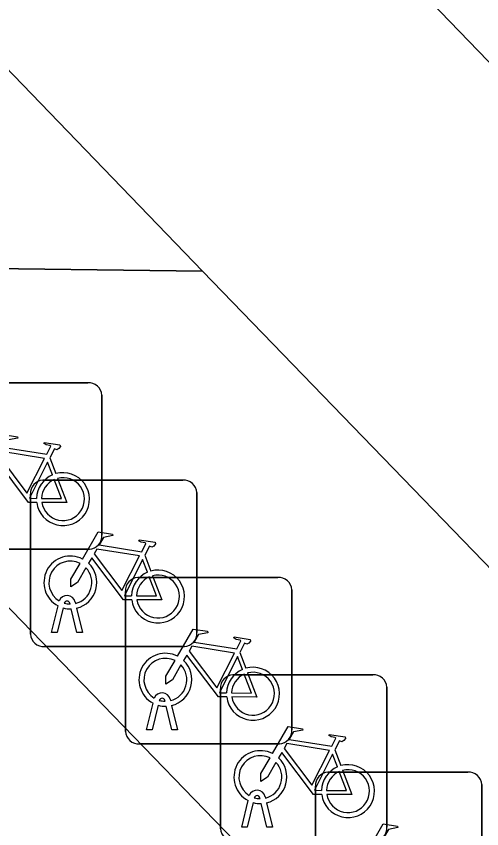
# Model space of a CAD drawing. Extents: x 161087 to 161926, y 382572 to 383873.
# Drawn here: x 161240.882 to 161243.68, y 383149.88 to 383154.761 of the extents above; entities that cross this region are included whole.
import ezdxf

# ---------------------------------------------------------------- set-up
doc = ezdxf.new("R2010")
doc.units = 0
for name, color, linetype in [('IMGEO_Berm_groen', 7, 'Continuous'), ('IMGEO_Berm_open', 7, 'Continuous'), ('IMGEO_Fietsenrek', 7, 'Continuous'), ('IMGEO_Fietspad_gesloten', 7, 'Continuous'), ('IMGEO_Voetgangersgebied_open', 7, 'Continuous')]:
    doc.layers.add(name, color=color, linetype=linetype)

msp = doc.modelspace()

# ---------------------------------------------------------------- linework, layer by layer
at = {"layer": 'IMGEO_Berm_groen'}
msp.add_lwpolyline([(161238.837, 383153.269), (161237.96, 383154.174), (161236.492, 383152.832), (161237.305, 383152.019), (161245.035, 383144.043), (161246.469, 383145.394)], close=True, dxfattribs=at)
at = {"layer": 'IMGEO_Berm_open'}
msp.add_lwpolyline([(161247.064, 383148.001), (161242.001, 383153.229), (161238.837, 383153.269), (161246.469, 383145.394), (161245.035, 383144.043), (161249.891, 383139.013), (161252.834, 383141.869)], close=True, dxfattribs=at)
at = {"layer": 'IMGEO_Fietsenrek'}
for p, q in [((161240.4709, 383152.5585), (161241.3118, 383152.5585)), ((161241.3118, 383152.5585), (161240.4709, 383152.5585)), ((161241.3955, 383152.4841), (161241.3955, 383151.6432)), ((161241.3955, 383151.6432), (161241.3955, 383152.4841)), ((161241.0832, 383152.1082), (161241.1195, 383152.013)), ((161241.0419, 383151.9735), (161241.8828, 383151.9735)), ((161241.8828, 383151.9735), (161241.0419, 383151.9735)), ((161241.9665, 383151.8991), (161241.9665, 383151.0582)), ((161241.9665, 383151.0582), (161241.9665, 383151.8991)), ((161240.9675, 383151.0489), (161240.9675, 383151.8898)), ((161240.9675, 383151.8898), (161240.9675, 383151.0489)), ((161241.3211, 383151.5595), (161240.4802, 383151.5595)), ((161240.4802, 383151.5595), (161241.3211, 383151.5595)), ((161241.6542, 383151.5232), (161241.6905, 383151.428)), ((161241.6129, 383151.3895), (161242.4538, 383151.3895)), ((161242.4538, 383151.3895), (161241.6129, 383151.3895)), ((161242.5375, 383151.3151), (161242.5375, 383150.4742)), ((161242.5375, 383150.4742), (161242.5375, 383151.3151)), ((161241.5385, 383150.4649), (161241.5385, 383151.3058)), ((161241.5385, 383151.3058), (161241.5385, 383150.4649)), ((161241.0945, 383151.0583), (161241.1328, 383151.2183)), ((161241.2049, 383151.2299), (161241.2039, 383151.2342)), ((161241.2356, 383151.2414), (161241.2374, 383151.2335)), ((161241.1632, 383151.2061), (161241.1279, 383151.0583)), ((161241.246, 383151.0583), (161241.2121, 383151.2)), ((161241.2444, 383151.2043), (161241.2794, 383151.0583)), ((161241.1279, 383151.0583), (161241.0945, 383151.0583)), ((161241.2794, 383151.0583), (161241.246, 383151.0583)), ((161241.8921, 383150.9745), (161241.0512, 383150.9745)), ((161241.0512, 383150.9745), (161241.8921, 383150.9745)), ((161242.2252, 383150.9392), (161242.2615, 383150.844)), ((161242.1839, 383150.8045), (161243.0248, 383150.8045)), ((161243.0248, 383150.8045), (161242.1839, 383150.8045)), ((161242.1095, 383149.8799), (161242.1095, 383150.7208)), ((161242.1095, 383150.7208), (161242.1095, 383149.8799)), ((161243.1085, 383150.7301), (161243.1085, 383149.8892)), ((161243.1085, 383149.8892), (161243.1085, 383150.7301)), ((161241.6655, 383150.4743), (161241.7038, 383150.6343)), ((161241.7759, 383150.6459), (161241.7749, 383150.6502)), ((161241.8066, 383150.6574), (161241.8084, 383150.6495)), ((161241.7342, 383150.6221), (161241.6989, 383150.4743)), ((161241.817, 383150.4743), (161241.7831, 383150.616)), ((161241.8154, 383150.6203), (161241.8504, 383150.4743)), ((161241.6989, 383150.4743), (161241.6655, 383150.4743)), ((161241.8504, 383150.4743), (161241.817, 383150.4743)), ((161242.4631, 383150.3905), (161241.6222, 383150.3905)), ((161241.6222, 383150.3905), (161242.4631, 383150.3905)), ((161242.7962, 383150.3542), (161242.8325, 383150.259)), ((161242.7549, 383150.2195), (161243.5958, 383150.2195)), ((161243.5958, 383150.2195), (161242.7549, 383150.2195)), ((161242.6805, 383149.2949), (161242.6805, 383150.1358)), ((161242.6805, 383150.1358), (161242.6805, 383149.2949)), ((161243.6795, 383150.1451), (161243.6795, 383149.3042)), ((161243.6795, 383149.3042), (161243.6795, 383150.1451)), ((161242.2365, 383149.8893), (161242.2748, 383150.0493)), ((161242.3469, 383150.0609), (161242.3459, 383150.0652)), ((161242.3776, 383150.0724), (161242.3794, 383150.0645)), ((161242.3052, 383150.0371), (161242.2699, 383149.8893)), ((161242.388, 383149.8893), (161242.3541, 383150.031)), ((161242.3864, 383150.0353), (161242.4214, 383149.8893)), ((161242.2699, 383149.8893), (161242.2365, 383149.8893)), ((161242.4214, 383149.8893), (161242.388, 383149.8893))]:
    msp.add_line(p, q, dxfattribs=at)
for points in [[(161240.7091, 383152.0852), (161240.8038, 383152.2487), (161240.89, 383152.2349), (161240.8917, 383152.2262), (161240.8356, 383152.2153), (161240.8094, 383152.17), (161241.0646, 383152.1292)], [(161241.0646, 383152.1292), (161241.0896, 383152.178), (161241.0845, 383152.182), (161241.0613, 383152.1857), (161241.0486, 383152.1932), (161241.0476, 383152.1963), (161241.0498, 383152.2009), (161241.1446, 383152.1858), (161241.1469, 383152.1755), (161241.1375, 383152.1631), (161241.1251, 383152.1567), (161241.1106, 383152.1629), (161241.0832, 383152.1082)], [(161241.0517, 383152.104), (161240.7949, 383152.145), (161240.7782, 383152.1162), (161240.9452, 383151.8959), (161241.0517, 383152.104)], [(161241.0048, 383151.8405), (161240.9551, 383151.8406), (161240.7644, 383152.0923), (161240.7454, 383152.0595)], [(161241.0997, 383152.006), (161241.0704, 383152.0828), (161240.961, 383151.8647), (161241.0037, 383151.8646)], [(161241.0337, 383151.8645), (161241.1536, 383151.8643), (161241.1104, 383151.9779)], [(161241.1302, 383151.9848), (161241.1852, 383151.8402), (161241.0351, 383151.8405)], [(161241.2801, 383151.5002), (161241.3748, 383151.6637), (161241.461, 383151.6499), (161241.4627, 383151.6412), (161241.4066, 383151.6303), (161241.3804, 383151.585), (161241.6356, 383151.5442)], [(161241.6356, 383151.5442), (161241.6606, 383151.593), (161241.6555, 383151.597), (161241.6323, 383151.6007), (161241.6196, 383151.6082), (161241.6186, 383151.6113), (161241.6208, 383151.6159), (161241.7156, 383151.6008), (161241.7179, 383151.5905), (161241.7085, 383151.5781), (161241.6961, 383151.5717), (161241.6816, 383151.5779), (161241.6542, 383151.5232)], [(161241.6227, 383151.519), (161241.3659, 383151.56), (161241.3492, 383151.5312), (161241.5162, 383151.3109), (161241.6227, 383151.519)], [(161241.5758, 383151.2555), (161241.5261, 383151.2556), (161241.3354, 383151.5073), (161241.3164, 383151.4745)], [(161241.3008, 383151.4477), (161241.2492, 383151.3585), (161241.2093, 383151.3325), (161241.2105, 383151.38), (161241.265, 383151.4742)], [(161241.6707, 383151.421), (161241.6414, 383151.4978), (161241.532, 383151.2797), (161241.5747, 383151.2796)], [(161241.6047, 383151.2795), (161241.7246, 383151.2793), (161241.6814, 383151.3929)], [(161241.7012, 383151.3998), (161241.7562, 383151.2552), (161241.6061, 383151.2555)], [(161241.8511, 383150.9162), (161241.9458, 383151.0797), (161242.032, 383151.0659), (161242.0337, 383151.0572), (161241.9776, 383151.0463), (161241.9514, 383151.001), (161242.2066, 383150.9602)], [(161242.2066, 383150.9602), (161242.2316, 383151.009), (161242.2265, 383151.013), (161242.2033, 383151.0167), (161242.1906, 383151.0242), (161242.1896, 383151.0273), (161242.1918, 383151.0319), (161242.2866, 383151.0168), (161242.2889, 383151.0065), (161242.2795, 383150.9941), (161242.2671, 383150.9877), (161242.2526, 383150.9939), (161242.2252, 383150.9392)], [(161242.1937, 383150.935), (161241.9369, 383150.976), (161241.9202, 383150.9472), (161242.0872, 383150.7269), (161242.1937, 383150.935)], [(161242.1468, 383150.6715), (161242.0971, 383150.6716), (161241.9064, 383150.9233), (161241.8874, 383150.8905)], [(161241.8718, 383150.8637), (161241.8202, 383150.7745), (161241.7803, 383150.7485), (161241.7815, 383150.796), (161241.836, 383150.8902)], [(161242.2417, 383150.837), (161242.2124, 383150.9138), (161242.103, 383150.6957), (161242.1457, 383150.6956)], [(161242.1757, 383150.6955), (161242.2956, 383150.6953), (161242.2524, 383150.8089)], [(161242.2722, 383150.8158), (161242.3272, 383150.6712), (161242.1771, 383150.6715)], [(161242.4221, 383150.3312), (161242.5168, 383150.4947), (161242.603, 383150.4809), (161242.6047, 383150.4722), (161242.5486, 383150.4613), (161242.5224, 383150.416), (161242.7776, 383150.3752)], [(161242.7776, 383150.3752), (161242.8026, 383150.424), (161242.7975, 383150.428), (161242.7743, 383150.4317), (161242.7616, 383150.4392), (161242.7606, 383150.4423), (161242.7628, 383150.4469), (161242.8576, 383150.4318), (161242.8599, 383150.4215), (161242.8505, 383150.4091), (161242.8381, 383150.4027), (161242.8236, 383150.4089), (161242.7962, 383150.3542)], [(161242.7647, 383150.35), (161242.5079, 383150.391), (161242.4912, 383150.3622), (161242.6582, 383150.1419), (161242.7647, 383150.35)], [(161242.7178, 383150.0865), (161242.6681, 383150.0866), (161242.4774, 383150.3383), (161242.4584, 383150.3055)], [(161242.4428, 383150.2787), (161242.3912, 383150.1895), (161242.3513, 383150.1635), (161242.3525, 383150.211), (161242.407, 383150.3052)], [(161242.8127, 383150.252), (161242.7834, 383150.3288), (161242.674, 383150.1107), (161242.7167, 383150.1106)], [(161242.7467, 383150.1105), (161242.8666, 383150.1103), (161242.8234, 383150.2239)], [(161242.8432, 383150.2308), (161242.8982, 383150.0862), (161242.7481, 383150.0865)], [(161242.9931, 383149.7462), (161243.0878, 383149.9097), (161243.174, 383149.8959), (161243.1757, 383149.8872), (161243.1196, 383149.8763), (161243.0934, 383149.831), (161243.3486, 383149.7902)]]:
    msp.add_lwpolyline(points, dxfattribs=at)
for centre, radius, start, end in [((161241.3176, 383152.4808), 0.0779, 2.4484, 94.2845), ((161241.3176, 383152.4808), 0.0779, 2.4484, 94.2845), ((161241.1627, 383151.8599), 0.159, 113.3408, 178.3217), ((161241.1627, 383151.8599), 0.159, 187.0065, 105.7708), ((161241.0452, 383151.8956), 0.0779, 92.4484, 184.2845), ((161241.0452, 383151.8956), 0.0779, 92.4484, 184.2845), ((161241.1627, 383151.8599), 0.129, 113.923, 177.9556), ((161241.1627, 383151.8599), 0.129, 188.6715, 104.5883), ((161241.8886, 383151.8958), 0.0779, 2.4484, 94.2845), ((161241.8886, 383151.8958), 0.0779, 2.4484, 94.2845), ((161241.3178, 383151.6374), 0.0779, 272.4484, 4.2845), ((161241.3178, 383151.6374), 0.0779, 272.4484, 4.2845), ((161241.2071, 383151.3589), 0.159, 62.6766, 242.1369), ((161241.2071, 383151.3589), 0.129, 63.3192, 238.903), ((161241.2071, 383151.3589), 0.159, 283.5766, 46.6042), ((161241.2071, 383151.3589), 0.129, 283.6043, 43.4302), ((161241.7337, 383151.2749), 0.159, 113.3408, 178.3217), ((161241.7337, 383151.2749), 0.159, 187.0065, 105.7708), ((161241.7337, 383151.2749), 0.129, 188.6715, 104.5883), ((161241.6162, 383151.3116), 0.0779, 92.4484, 184.2845), ((161241.6162, 383151.3116), 0.0779, 92.4484, 184.2845), ((161241.7337, 383151.2749), 0.129, 113.923, 177.9556), ((161242.4596, 383151.3118), 0.0779, 2.4484, 94.2845), ((161242.4596, 383151.3118), 0.0779, 2.4484, 94.2845), ((161241.1869, 383151.2303), 0.0499, 12.8025, 158.6934), ((161241.1869, 383151.2303), 0.0174, 12.8025, 163.4502), ((161241.2071, 383151.3589), 0.129, 253.415, 269.0204), ((161241.2071, 383151.3589), 0.159, 253.9967, 271.7867), ((161241.0454, 383151.0522), 0.0779, 182.4484, 274.2845), ((161241.0454, 383151.0522), 0.0779, 182.4484, 274.2845), ((161241.8888, 383151.0524), 0.0779, 272.4484, 4.2845), ((161241.8888, 383151.0524), 0.0779, 272.4484, 4.2845), ((161241.7781, 383150.7749), 0.159, 62.6766, 242.1369), ((161241.7781, 383150.7749), 0.129, 63.3192, 238.903), ((161241.7781, 383150.7749), 0.159, 283.5766, 46.6042), ((161241.7781, 383150.7749), 0.129, 283.6043, 43.4302), ((161242.3047, 383150.6909), 0.159, 113.3408, 178.3217), ((161242.3047, 383150.6909), 0.159, 187.0065, 105.7708), ((161242.3047, 383150.6909), 0.129, 188.6715, 104.5883), ((161242.1872, 383150.7266), 0.0779, 92.4484, 184.2845), ((161242.1872, 383150.7266), 0.0779, 92.4484, 184.2845), ((161242.3047, 383150.6909), 0.129, 113.923, 177.9556), ((161243.0306, 383150.7268), 0.0779, 2.4484, 94.2845), ((161243.0306, 383150.7268), 0.0779, 2.4484, 94.2845), ((161241.7579, 383150.6463), 0.0499, 12.8025, 158.6934), ((161241.7579, 383150.6463), 0.0174, 12.8025, 163.4502), ((161241.7781, 383150.7749), 0.129, 253.415, 269.0204), ((161241.7781, 383150.7749), 0.159, 253.9967, 271.7867), ((161241.6164, 383150.4682), 0.0779, 182.4484, 274.2845), ((161241.6164, 383150.4682), 0.0779, 182.4484, 274.2845), ((161242.4598, 383150.4684), 0.0779, 272.4484, 4.2845), ((161242.4598, 383150.4684), 0.0779, 272.4484, 4.2845), ((161242.3491, 383150.1899), 0.159, 62.6766, 242.1369), ((161242.3491, 383150.1899), 0.129, 63.3192, 238.903), ((161242.3491, 383150.1899), 0.159, 283.5766, 46.6042), ((161242.3491, 383150.1899), 0.129, 283.6043, 43.4302), ((161242.8757, 383150.1059), 0.159, 113.3408, 178.3217), ((161242.8757, 383150.1059), 0.159, 187.0065, 105.7708), ((161242.8757, 383150.1059), 0.129, 188.6715, 104.5883), ((161242.7582, 383150.1416), 0.0779, 92.4484, 184.2845), ((161242.7582, 383150.1416), 0.0779, 92.4484, 184.2845), ((161242.8757, 383150.1059), 0.129, 113.923, 177.9556), ((161243.6016, 383150.1418), 0.0779, 2.4484, 94.2845), ((161243.6016, 383150.1418), 0.0779, 2.4484, 94.2845), ((161242.3289, 383150.0613), 0.0499, 12.8025, 158.6934), ((161242.3289, 383150.0613), 0.0174, 12.8025, 163.4502), ((161242.3491, 383150.1899), 0.129, 253.415, 269.0204), ((161242.3491, 383150.1899), 0.159, 253.9967, 271.7867), ((161242.1874, 383149.8832), 0.0779, 182.4484, 274.2845), ((161242.1874, 383149.8832), 0.0779, 182.4484, 274.2845), ((161243.0308, 383149.8834), 0.0779, 272.4484, 4.2845), ((161243.0308, 383149.8834), 0.0779, 272.4484, 4.2845)]:
    msp.add_arc(centre, radius, start, end, dxfattribs=at)
at = {"layer": 'IMGEO_Fietspad_gesloten'}
msp.add_lwpolyline([(161249.369, 383148.585), (161245.087, 383153.075), (161241.034, 383157.27), (161239.46, 383155.862), (161242.001, 383153.229), (161247.064, 383148.001), (161252.834, 383141.869), (161255.215, 383139.338), (161259.245, 383134.997), (161263.4, 383130.521)], dxfattribs=at)
at = {"layer": 'IMGEO_Voetgangersgebied_open'}
msp.add_lwpolyline([(161266.225, 383189.236), (161247.047, 383173.276), (161234.788, 383163.737), (161233.197, 383162.349), (161231.319, 383160.775), (161231.254, 383160.721), (161229.915, 383159.599), (161234.987, 383154.381), (161236.492, 383152.832), (161237.96, 383154.174), (161238.837, 383153.269), (161242.001, 383153.229), (161239.46, 383155.862), (161241.034, 383157.27), (161245.087, 383153.075), (161248.463, 383152.913), (161246.206, 383155.197), (161243.155, 383158.284), (161250.478, 383165.598)], dxfattribs=at)

doc.saveas('drawing.dxf')
